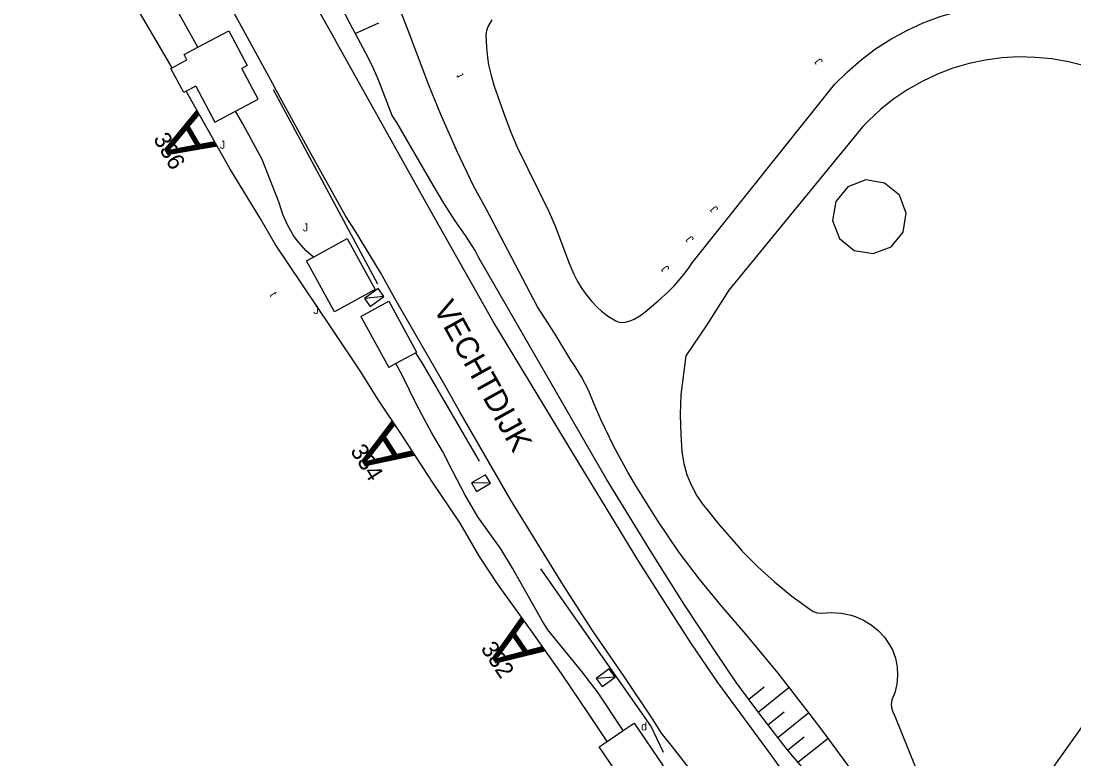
# Model space of a CAD drawing. Extents: x 134999 to 136502, y 457398 to 459002.
# Drawn here: x 135000 to 135065.8, y 458636.2 to 458682.3 of the extents above; entities that cross this region are included whole.
import ezdxf

# ---------------------------------------------------------------- set-up
doc = ezdxf.new("R2010")
doc.units = 0
for name, color, linetype in [('RI_DGTB_18', 7, 'Continuous'), ('RI_DGTB_29', 7, 'Continuous'), ('RI_DGTB_30', 7, 'Continuous'), ('RI_DGTB_31', 7, 'Continuous'), ('RI_DGTB_36', 7, 'Continuous'), ('RI_DGTB_37', 7, 'Continuous'), ('RI_DGTB_4', 7, 'Continuous'), ('RI_DGTB_43', 7, 'Continuous'), ('RI_DGTB_48', 7, 'Continuous'), ('RI_DGTB_53', 7, 'Continuous'), ('RI_DGTB_54', 7, 'Continuous'), ('RI_DGTB_58', 7, 'Continuous'), ('RI_DGTB_6', 7, 'Continuous')]:
    doc.layers.add(name, color=color, linetype=linetype)

msp = doc.modelspace()

# ---------------------------------------------------------------- linework, layer by layer
at = {"layer": 'RI_DGTB_18'}
for p, q in [((135020.869, 458681.472), (135022.346, 458682.14)), ((135045.455, 458639.922), (135046.422, 458640.695)), ((135046.041, 458639.111), (135047.981, 458640.661)), ((135046.65, 458638.317), (135047.67, 458639.133)), ((135047.267, 458637.53), (135049.205, 458639.08)), ((135047.894, 458636.751), (135048.919, 458637.571)), ((135048.53, 458635.98), (135050.419, 458637.49))]:
    msp.add_line(p, q, dxfattribs=at)
for points in [[(135011.049, 458680.625), (135007.382, 458687.179), (135002.772, 458695.104), (135000, 458700.209)], [(135049.628, 458634.687), (135048.201, 458636.374), (135047.784, 458636.884), (135046.211, 458638.89), (135044.702, 458640.944), (135043.433, 458642.795), (135041.396, 458645.88), (135039.426, 458649.008), (135036.579, 458653.643), (135028.603, 458667.48), (135028.358, 458667.927), (135027.77, 458668.876), (135027.116, 458669.78), (135026.409, 458670.879), (135025.737, 458671.999), (135023.47, 458675.918), (135023.189, 458676.349), (135022.312, 458678.621), (135022.021, 458679.285), (135021.698, 458679.934), (135020.549, 458682.084), (135020.005, 458683.162)], [(135018.258, 458667.51), (135017.805, 458667.909), (135017.347, 458668.419), (135017.05, 458668.825), (135016.668, 458669.485), (135016.357, 458670.181), (135016.123, 458670.9), (135015.053, 458673.609), (135013.846, 458675.829), (135013.387, 458676.629)], [(135037.606, 458637.955), (135037.52, 458638.079), (135036.046, 458640.304), (135035.039, 458641.636), (135032.91, 458644.253), (135032.533, 458644.843), (135030.707, 458648.09), (135029.973, 458649.3), (135028.537, 458651.309), (135027.714, 458652.704), (135026.966, 458654.125), (135026.334, 458655.4), (135025.644, 458656.567), (135024.73, 458658.266), (135023.817, 458660.144), (135023.418, 458660.868)]]:
    msp.add_lwpolyline(points, dxfattribs=at)
at = {"layer": 'RI_DGTB_30'}
for points in [[(135022.298, 458665.549), (135021.448, 458664.93), (135021.802, 458664.443), (135022.652, 458665.062), (135022.298, 458665.549)], [(135022.652, 458665.062), (135021.448, 458664.93)], [(135029.007, 458653.929), (135028.145, 458653.425), (135028.457, 458652.891), (135029.319, 458653.395), (135029.007, 458653.929)], [(135029.319, 458653.395), (135028.145, 458653.425)], [(135036.746, 458641.81), (135035.936, 458641.218), (135036.311, 458640.705), (135037.121, 458641.297), (135036.746, 458641.81)], [(135037.121, 458641.297), (135035.936, 458641.218)]]:
    msp.add_lwpolyline(points, dxfattribs=at)
at = {"layer": 'RI_DGTB_4'}
msp.add_lwpolyline([(135070.197, 458643.726), (135063.541, 458634.352)], dxfattribs=at)
at = {"layer": 'RI_DGTB_48'}
for points in [[(135022.294, 458665.821), (135015.775, 458677.95)], [(135028.631, 458654.781), (135025.101, 458660.861), (135024.651, 458661.543)], [(135040.142, 458636.583), (135039.34, 458638.245), (135032.477, 458648.061)]]:
    msp.add_lwpolyline(points, dxfattribs=at)
at = {"layer": 'RI_DGTB_53'}
for p, q in [((135015.195, 458689.003), (135019.656, 458680.989)), ((135013.034, 458683.218), (135015.815, 458678.171)), ((135049.124, 458633.291), (135046.893, 458636.377))]:
    msp.add_line(p, q, dxfattribs=at)
at = {"layer": 'RI_DGTB_54'}
for points in [[(135046.893, 458636.377), (135043.533, 458640.959), (135041.849, 458643.439), (135040.228, 458645.937), (135038.589, 458648.505), (135034.503, 458655.206), (135029.498, 458663.5), (135025.596, 458670.393), (135019.656, 458680.989)], [(135047.267, 458628.705), (135046.433, 458629.808), (135043.904, 458632.881), (135042.54, 458634.574), (135040.699, 458636.944), (135040.01, 458637.794), (135039.442, 458638.7), (135037.675, 458641.338), (135035.704, 458644.197), (135033.886, 458647.005), (135030.598, 458652.344), (135027.406, 458657.867), (135026.556, 458659.383), (135023.351, 458664.937), (135022.45, 458666.548), (135020.867, 458669.147), (135020.261, 458670.086), (135017.891, 458674.354), (135015.815, 458678.171)]]:
    msp.add_lwpolyline(points, dxfattribs=at)
at = {"layer": 'RI_DGTB_58'}
for points in [[(135009.444, 458679.342), (135008.431, 458681.033), (135006.987, 458683.513), (135005.294, 458686.55), (135002.502, 458691.821), (135000, 458696.67)], [(135052.136, 458635.154), (135050.172, 458637.82), (135049.23, 458639.051), (135047.285, 458641.538), (135045.278, 458643.974), (135043.716, 458645.787), (135042.383, 458647.408), (135041.103, 458649.07), (135039.737, 458651.104), (135038.438, 458653.182), (135037.899, 458654.091), (135037.033, 458655.695), (135036.238, 458657.336), (135035.796, 458658.335), (135035.439, 458659.207), (135035.009, 458660.045), (135034.51, 458660.844), (135034.416, 458660.979), (135033.365, 458662.706), (135032.265, 458664.403), (135029.064, 458670.541), (135028.285, 458671.93), (135027.218, 458674.154), (135026.223, 458676.412), (135025.477, 458678.249), (135024.294, 458681.393), (135023.088, 458684.529)], [(135040.395, 458665.332), (135040.813, 458665.753), (135041.397, 458666.423), (135041.666, 458666.78), (135041.919, 458667.155), (135050.819, 458678.294), (135051.62, 458679.093), (135052.476, 458679.833), (135053.381, 458680.51), (135054.332, 458681.122), (135055.324, 458681.665), (135056.352, 458682.137), (135057.411, 458682.535), (135058.496, 458682.857), (135059.6, 458683.102)], [(135029.409, 458682.329), (135029.17, 458681.928), (135029.072, 458681.662), (135029.036, 458681.387), (135029.068, 458680.595), (135029.135, 458679.988), (135029.209, 458679.53), (135029.361, 458678.848), (135029.561, 458678.185), (135030.233, 458676.261), (135030.595, 458675.312), (135030.995, 458674.376), (135032.974, 458670.37), (135033.384, 458669.404), (135034.209, 458667.182), (135034.525, 458666.446), (135034.755, 458665.997), (135034.986, 458665.615), (135035.208, 458665.291), (135035.637, 458664.756), (135035.988, 458664.39), (135036.265, 458664.139), (135036.698, 458663.806), (135037.147, 458663.533), (135037.355, 458663.46), (135037.552, 458663.443), (135037.733, 458663.458), (135038.06, 458663.544), (135038.306, 458663.649), (135038.658, 458663.85), (135038.973, 458664.083), (135039.805, 458664.791), (135040.395, 458665.332)], [(135062.313, 458680.011), (135061.272, 458679.952), (135060.238, 458679.814), (135059.217, 458679.597), (135058.216, 458679.303), (135057.241, 458678.932), (135056.297, 458678.488), (135055.39, 458677.973), (135054.525, 458677.391), (135053.707, 458676.743), (135052.941, 458676.035), (135052.58, 458675.661), (135044.22, 458665.446), (135042.83, 458663.288), (135041.52, 458661.343), (135041.213, 458658.938), (135041.171, 458657.682), (135041.208, 458656.426), (135041.232, 458656.088), (135041.275, 458655.357), (135041.398, 458654.635), (135041.598, 458653.93), (135041.874, 458653.252), (135042.223, 458652.608), (135042.525, 458652.157), (135043.649, 458650.756), (135044.834, 458649.406), (135045.035, 458649.189), (135046.017, 458648.185), (135047.056, 458647.238), (135048.146, 458646.352), (135049.275, 458645.536), (135049.482, 458645.383), (135049.726, 458645.301), (135049.981, 458645.297), (135050.607, 458645.331), (135051.233, 458645.285), (135051.848, 458645.16), (135052.097, 458645.086), (135052.621, 458644.86), (135053.108, 458644.563), (135053.549, 458644.201), (135053.935, 458643.781), (135054.259, 458643.311), (135054.429, 458642.99), (135054.616, 458642.476), (135054.726, 458641.94), (135054.757, 458641.394), (135054.707, 458640.849), (135054.579, 458640.317), (135054.405, 458639.871), (135054.358, 458639.585)], [(135066.433, 458679.449), (135065.422, 458679.707), (135064.395, 458679.888), (135063.356, 458679.989), (135062.313, 458680.011)], [(135036.613, 458637.282), (135035.484, 458638.97), (135033.756, 458641.512), (135031.913, 458644.136), (135029.763, 458647.115), (135028.634, 458648.833), (135027.426, 458650.907), (135025.698, 458653.473), (135023.808, 458656.377), (135022.278, 458658.647), (135021.218, 458660.352), (135019.328, 458663.193), (135015.864, 458668.327), (135014.931, 458669.95), (135013.067, 458673.006), (135010.321, 458677.87)], [(135054.358, 458639.585), (135054.39, 458639.297), (135054.499, 458639.029), (135054.541, 458638.963), (135056.323, 458634.522)]]:
    msp.add_lwpolyline(points, dxfattribs=at)
at = {"layer": 'RI_DGTB_6'}
for p, q in [((135021.232, 458663.811), (135022.966, 458664.761)), ((135022.966, 458664.761), (135024.711, 458661.576)), ((135021.232, 458663.811), (135022.977, 458660.626))]:
    msp.add_line(p, q, dxfattribs=at)
for points in [[(135011.049, 458680.625), (135012.971, 458681.643), (135014.12, 458679.475), (135013.786, 458679.298)], [(135009.444, 458679.342), (135010.362, 458679.828), (135010.183, 458680.166)], [(135010.183, 458680.166), (135011.049, 458680.625)], [(135010.321, 458677.87), (135010.161, 458677.786), (135009.36, 458679.297), (135009.444, 458679.342)], [(135013.387, 458676.629), (135014.803, 458677.38), (135013.786, 458679.298)], [(135010.921, 458678.188), (135010.321, 458677.87)], [(135010.921, 458678.188), (135012.107, 458675.95), (135013.387, 458676.629)], [(135050.888, 458670.986), (135050.694, 458669.805), (135051.117, 458668.685), (135052.043, 458667.926), (135053.224, 458667.732), (135054.344, 458668.155), (135055.103, 458669.081), (135055.297, 458670.262), (135054.874, 458671.382), (135053.948, 458672.141), (135052.767, 458672.335), (135051.647, 458671.912), (135050.888, 458670.986)], [(135020.378, 458668.67), (135022.117, 458665.495), (135019.571, 458664.101), (135017.832, 458667.277), (135018.258, 458667.51)], [(135018.258, 458667.51), (135020.378, 458668.67)], [(135024.651, 458661.543), (135023.418, 458660.868)], [(135024.711, 458661.576), (135024.651, 458661.543)], [(135023.418, 458660.868), (135022.977, 458660.626)], [(135037.606, 458637.955), (135038.296, 458638.423)], [(135038.296, 458638.423), (135040.109, 458635.749), (135039.52, 458635.35)], [(135036.613, 458637.282), (135037.606, 458637.955)], [(135038.543, 458634.688), (135037.932, 458634.274), (135036.12, 458636.948), (135036.613, 458637.282)]]:
    msp.add_lwpolyline(points, dxfattribs=at)

# ---------------------------------------------------------------- texts
at = {"layer": 'RI_DGTB_29'}
msp.add_text('d', height=0.5, dxfattribs=at).set_placement((135038.732, 458637.971))
at = {"layer": 'RI_DGTB_31'}
for p in [(135050.124, 458679.742), (135043.586, 458670.516), (135042.07, 458668.644), (135040.537, 458666.799)]:
    msp.add_text('J', height=0.5, rotation=129.05052, dxfattribs=at).set_placement(p)
for p in [(135012.422, 458674.281), (135017.602, 458669.121), (135018.262, 458663.961)]:
    msp.add_text('J', height=0.5, dxfattribs=at).set_placement(p)
at = {"layer": 'RI_DGTB_36'}
for s, rotation, p in [('336', 299.8163, (135008.232, 458674.913)), ('334', 302.4304, (135020.538, 458655.419)), ('332', 303.8424, (135028.681, 458643.076))]:
    msp.add_text(s, height=1.054, rotation=rotation, dxfattribs=at).set_placement(p)
at = {"layer": 'RI_DGTB_37'}
msp.add_text('VECHTDIJK', height=1.4, rotation=299.00967, dxfattribs=at).set_placement((135025.728, 458664.321))
at = {"layer": 'RI_DGTB_43'}
for rotation, p in [(111.55096, (135027.662, 458678.843)), (300.00861, (135015.502, 458665.161))]:
    msp.add_text('t', height=0.5, rotation=rotation, dxfattribs=at).set_placement(p)
at = {"layer": 'RI_DGTB_6'}
for rotation, p in [(120.30801, (135012.303, 458674.419)), (122.6076, (135024.616, 458655.113)), (124.38666, (135032.76, 458642.898))]:
    msp.add_text('A', height=3, rotation=rotation, dxfattribs=at).set_placement(p)

doc.saveas('drawing.dxf')
